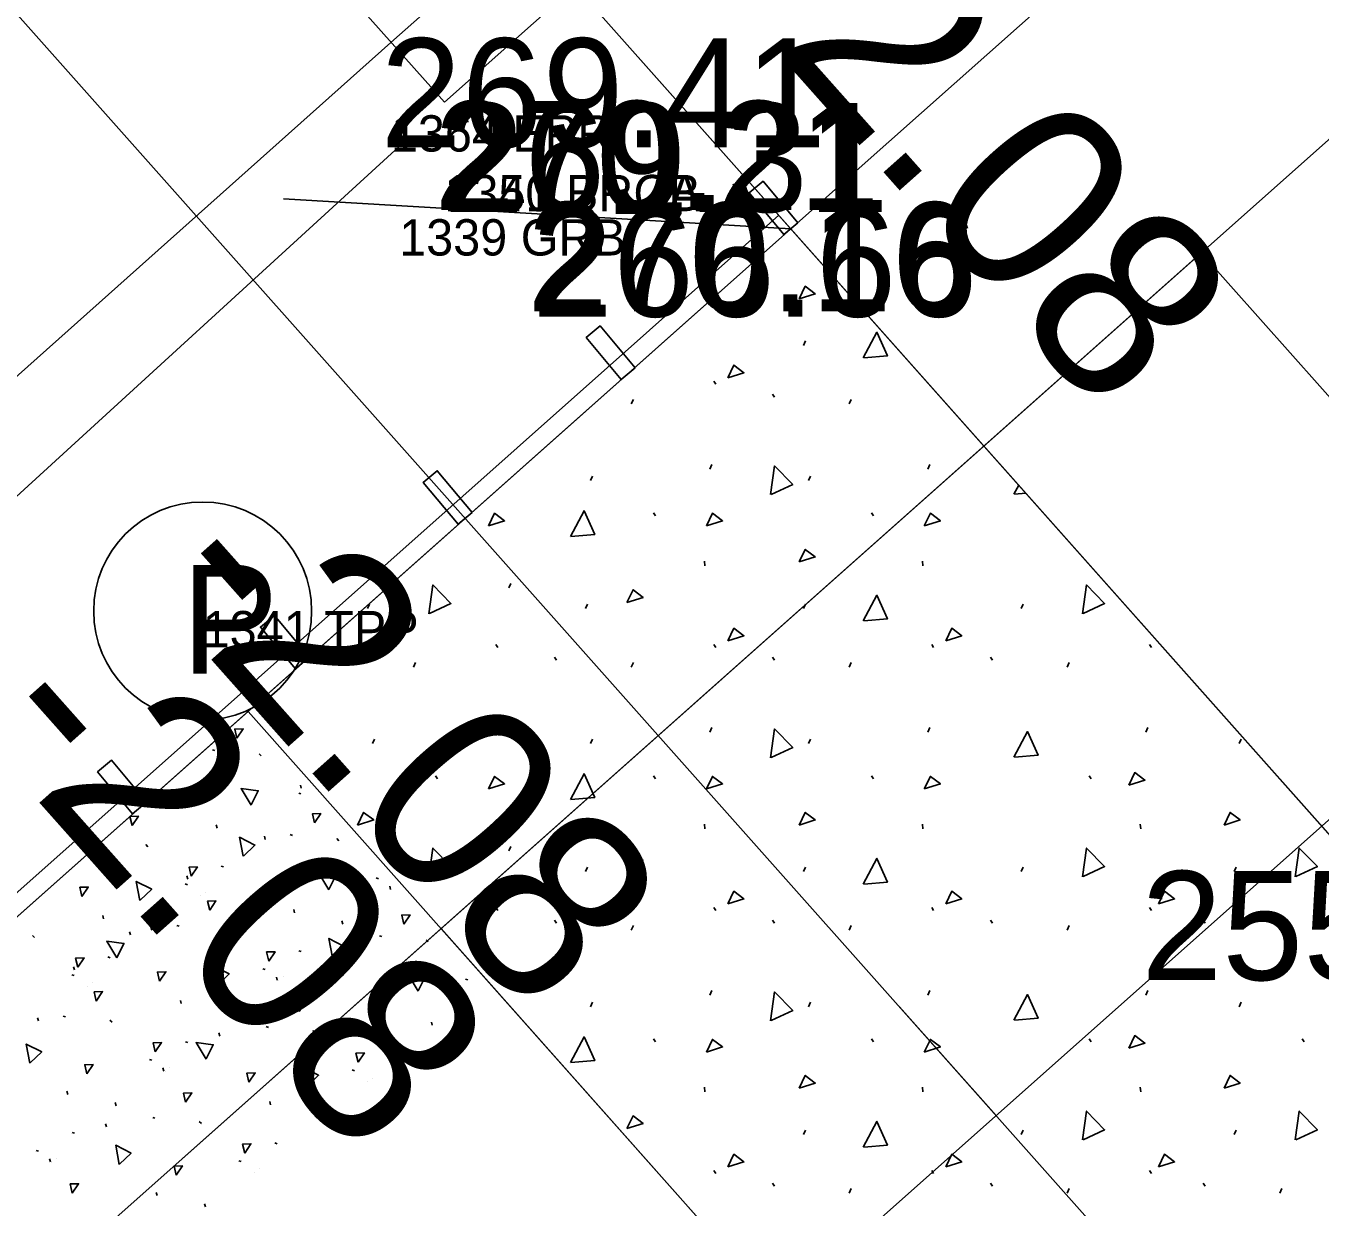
# Model space of a CAD drawing. Extents: x 49683 to 58852, y 49525 to 54803.
# Drawn here: x 53439.67 to 53475.3, y 51439.74 to 51472.27 of the extents above; entities that cross this region are included whole.
import ezdxf

# ---------------------------------------------------------------- set-up
doc = ezdxf.new("R2010")
doc.units = 0
for name, color, linetype in [('Level 15', 7, 'Continuous'), ('Level 19', 7, 'Continuous'), ('Level 20', 7, 'Continuous'), ('Level 27', 7, 'Continuous'), ('Level 29', 7, 'Continuous'), ('Level 3', 7, 'Continuous'), ('Level 32', 7, 'Continuous'), ('Level 5', 7, 'Continuous'), ('Level 50', 7, 'Continuous'), ('Level 53', 7, 'Continuous'), ('Level 55', 7, 'Continuous'), ('Level 57', 7, 'Continuous'), ('Level 59', 7, 'Continuous'), ('Level 63', 7, 'Continuous'), ('Level 7', 7, 'Continuous'), ('Level 8', 7, 'Continuous'), ('Level 9', 7, 'Continuous')]:
    doc.layers.add(name, color=color, linetype=linetype)

# ---------------------------------------------------------------- blocks, each defined once
blk = doc.blocks.new('TPP')
at = {"layer": 'Level 9'}
blk.add_circle((0, 0), 3, dxfattribs=at)
blk.add_text('P', height=3, dxfattribs=at).set_placement((-0.589, -1.729))

msp = doc.modelspace()

# ---------------------------------------------------------------- linework, layer by layer
at = {"layer": 'Level 15'}
for p, q in [((53460.734, 51466.679), (53909.18, 51865.296)), ((53446.758, 51467.502), (53460.734, 51466.679)), ((53445.785, 51453.392), (53460.734, 51466.679)), ((53460.734, 51466.679), (53489.966, 51433.793)), ((53461.076, 51463.466), (53461.131, 51463.591)), ((53458.608, 51462.481), (53458.663, 51462.398)), ((53460.227, 51462.128), (53460.282, 51462.045)), ((53456.338, 51461.856), (53456.394, 51461.981)), ((53462.338, 51461.856), (53462.394, 51461.981)), ((53458.503, 51460.066), (53458.558, 51460.191)), ((53464.503, 51460.066), (53464.558, 51460.191)), ((53455.214, 51459.747), (53455.27, 51459.872)), ((53461.214, 51459.747), (53461.27, 51459.872)), ((53456.949, 51458.859), (53457.004, 51458.776)), ((53462.949, 51458.859), (53463.004, 51458.776)), ((53458.351, 51457.528), (53458.365, 51457.403)), ((53464.351, 51457.528), (53464.365, 51457.403)), ((53452.967, 51456.792), (53453.022, 51456.917)), ((53449.076, 51456.223), (53449.131, 51456.348)), ((53455.076, 51456.223), (53455.131, 51456.348)), ((53461.076, 51456.223), (53461.131, 51456.348)), ((53467.076, 51456.223), (53467.131, 51456.348)), ((53452.608, 51455.238), (53452.663, 51455.155)), ((53458.608, 51455.238), (53458.663, 51455.155)), ((53464.608, 51455.238), (53464.663, 51455.155)), ((53470.608, 51455.238), (53470.663, 51455.155)), ((53448.227, 51454.885), (53448.282, 51454.802)), ((53450.338, 51454.614), (53450.394, 51454.738)), ((53454.227, 51454.885), (53454.282, 51454.802)), ((53456.338, 51454.614), (53456.394, 51454.738)), ((53460.227, 51454.885), (53460.282, 51454.802)), ((53462.338, 51454.614), (53462.394, 51454.738)), ((53466.227, 51454.885), (53466.282, 51454.802)), ((53468.338, 51454.614), (53468.394, 51454.738)), ((53475.017, 51420.506), (53445.785, 51453.392)), ((53446.646, 51452.824), (53446.701, 51452.949)), ((53452.503, 51452.824), (53452.558, 51452.949)), ((53458.503, 51452.824), (53458.558, 51452.949)), ((53464.503, 51452.824), (53464.558, 51452.949)), ((53470.503, 51452.824), (53470.558, 51452.949)), ((53449.214, 51452.505), (53449.27, 51452.63)), ((53455.214, 51452.505), (53455.27, 51452.63)), ((53461.214, 51452.505), (53461.27, 51452.63)), ((53473.071, 51452.505), (53473.127, 51452.63)), ((53450.949, 51451.617), (53451.004, 51451.534)), ((53456.949, 51451.617), (53457.004, 51451.534)), ((53462.949, 51451.617), (53463.004, 51451.534)), ((53468.949, 51451.617), (53469.004, 51451.534)), ((53458.351, 51450.286), (53458.365, 51450.161)), ((53464.351, 51450.286), (53464.365, 51450.161)), ((53470.351, 51450.286), (53470.365, 51450.161)), ((53452.967, 51449.549), (53453.022, 51449.674)), ((53455.076, 51448.98), (53455.131, 51449.105)), ((53461.076, 51448.98), (53461.131, 51449.105)), ((53467.076, 51448.98), (53467.131, 51449.105)), ((53472.933, 51448.98), (53472.988, 51449.105)), ((53452.608, 51447.996), (53452.663, 51447.912)), ((53458.608, 51447.996), (53458.663, 51447.912)), ((53464.608, 51447.996), (53464.663, 51447.912)), ((53470.608, 51447.996), (53470.663, 51447.912)), ((53454.227, 51447.643), (53454.282, 51447.559)), ((53456.338, 51447.371), (53456.394, 51447.496)), ((53460.227, 51447.643), (53460.282, 51447.559)), ((53462.338, 51447.371), (53462.394, 51447.496)), ((53466.227, 51447.643), (53466.282, 51447.559)), ((53468.338, 51447.371), (53468.394, 51447.496)), ((53472.084, 51447.643), (53472.14, 51447.559)), ((53474.195, 51447.371), (53474.251, 51447.496)), ((53458.503, 51445.581), (53458.558, 51445.706)), ((53464.503, 51445.581), (53464.558, 51445.706)), ((53470.503, 51445.581), (53470.558, 51445.706)), ((53455.214, 51445.262), (53455.27, 51445.387)), ((53461.214, 51445.262), (53461.27, 51445.387)), ((53473.071, 51445.262), (53473.127, 51445.387)), ((53456.949, 51444.374), (53457.004, 51444.291)), ((53462.949, 51444.374), (53463.004, 51444.291)), ((53468.949, 51444.374), (53469.004, 51444.291)), ((53474.806, 51444.374), (53474.861, 51444.291)), ((53458.351, 51443.043), (53458.365, 51442.918)), ((53464.351, 51443.043), (53464.365, 51442.918)), ((53470.351, 51443.043), (53470.365, 51442.918)), ((53461.076, 51441.738), (53461.131, 51441.863)), ((53467.076, 51441.738), (53467.131, 51441.863)), ((53472.933, 51441.738), (53472.988, 51441.863)), ((53458.608, 51440.753), (53458.663, 51440.67)), ((53464.608, 51440.753), (53464.663, 51440.67)), ((53470.608, 51440.753), (53470.663, 51440.67)), ((53460.227, 51440.4), (53460.282, 51440.317)), ((53466.227, 51440.4), (53466.282, 51440.317)), ((53472.084, 51440.4), (53472.14, 51440.317)), ((53462.338, 51440.128), (53462.394, 51440.253)), ((53468.338, 51440.128), (53468.394, 51440.253)), ((53474.195, 51440.128), (53474.251, 51440.253))]:
    msp.add_line(p, q, dxfattribs=at)
for points in [[(53460.959, 51464.75), (53461.126, 51465.096), (53461.403, 51464.888), (53460.959, 51464.75)], [(53462.724, 51463.124), (53463.099, 51463.831), (53463.39, 51463.179), (53462.738, 51463.124)], [(53458.994, 51462.578), (53459.161, 51462.925), (53459.438, 51462.716), (53458.994, 51462.578)], [(53460.174, 51459.36), (53460.284, 51460.153), (53460.781, 51459.64), (53460.187, 51459.364)], [(53466.874, 51459.373), (53467.006, 51459.622)], [(53467.205, 51459.4), (53466.888, 51459.373)], [(53454.663, 51458.209), (53455.037, 51458.916), (53455.329, 51458.264), (53454.676, 51458.209)], [(53452.406, 51458.499), (53452.572, 51458.846), (53452.85, 51458.637), (53452.406, 51458.499)], [(53458.406, 51458.499), (53458.572, 51458.846), (53458.85, 51458.637), (53458.406, 51458.499)], [(53464.406, 51458.499), (53464.572, 51458.846), (53464.85, 51458.637), (53464.406, 51458.499)], [(53460.959, 51457.507), (53461.126, 51457.854), (53461.403, 51457.646), (53460.959, 51457.507)], [(53450.764, 51456.08), (53450.874, 51456.873), (53451.371, 51456.359), (53450.777, 51456.084)], [(53456.219, 51456.393), (53456.385, 51456.74), (53456.663, 51456.532), (53456.219, 51456.393)], [(53468.764, 51456.08), (53468.874, 51456.873), (53469.371, 51456.359), (53468.777, 51456.084)], [(53462.724, 51455.881), (53463.099, 51456.589), (53463.39, 51455.937), (53462.738, 51455.881)], [(53458.994, 51455.335), (53459.161, 51455.682), (53459.438, 51455.474), (53458.994, 51455.335)], [(53464.994, 51455.335), (53465.161, 51455.682), (53465.438, 51455.474), (53464.994, 51455.335)], [(53460.174, 51452.117), (53460.284, 51452.91), (53460.781, 51452.397), (53460.187, 51452.122)], [(53466.874, 51452.13), (53467.249, 51452.838), (53467.54, 51452.186), (53466.888, 51452.13)], [(53452.406, 51451.256), (53452.572, 51451.603), (53452.85, 51451.395), (53452.406, 51451.256)], [(53454.663, 51450.966), (53455.037, 51451.674), (53455.329, 51451.022), (53454.676, 51450.966)], [(53458.406, 51451.256), (53458.572, 51451.603), (53458.85, 51451.395), (53458.406, 51451.256)], [(53464.406, 51451.256), (53464.572, 51451.603), (53464.85, 51451.395), (53464.406, 51451.256)], [(53470.036, 51451.362), (53470.202, 51451.709), (53470.48, 51451.501), (53470.036, 51451.362)], [(53448.801, 51450.264), (53448.967, 51450.611), (53449.245, 51450.403), (53448.801, 51450.264)], [(53460.959, 51450.264), (53461.126, 51450.611), (53461.403, 51450.403), (53460.959, 51450.264)], [(53472.658, 51450.264), (53472.824, 51450.611), (53473.102, 51450.403), (53472.658, 51450.264)], [(53450.764, 51448.837), (53450.874, 51449.63), (53451.371, 51449.117), (53450.777, 51448.842)], [(53468.764, 51448.837), (53468.874, 51449.63), (53469.371, 51449.117), (53468.777, 51448.842)], [(53474.621, 51448.837), (53474.731, 51449.63), (53475.228, 51449.117), (53474.634, 51448.842)], [(53456.219, 51449.151), (53456.385, 51449.497), (53456.663, 51449.289), (53456.219, 51449.151)], [(53462.724, 51448.639), (53463.099, 51449.346), (53463.39, 51448.694), (53462.738, 51448.639)], [(53458.994, 51448.092), (53459.161, 51448.439), (53459.438, 51448.231), (53458.994, 51448.092)], [(53464.994, 51448.092), (53465.161, 51448.439), (53465.438, 51448.231), (53464.994, 51448.092)], [(53470.851, 51448.092), (53471.018, 51448.439), (53471.295, 51448.231), (53470.851, 51448.092)], [(53460.174, 51444.874), (53460.284, 51445.667), (53460.781, 51445.154), (53460.187, 51444.879)], [(53466.874, 51444.888), (53467.249, 51445.595), (53467.54, 51444.943), (53466.888, 51444.888)], [(53454.663, 51443.724), (53455.037, 51444.431), (53455.329, 51443.779), (53454.676, 51443.724)], [(53458.406, 51444.013), (53458.572, 51444.36), (53458.85, 51444.152), (53458.406, 51444.013)], [(53464.406, 51444.013), (53464.572, 51444.36), (53464.85, 51444.152), (53464.406, 51444.013)], [(53470.036, 51444.119), (53470.202, 51444.466), (53470.48, 51444.258), (53470.036, 51444.119)], [(53460.959, 51443.022), (53461.126, 51443.369), (53461.403, 51443.16), (53460.959, 51443.022)], [(53472.658, 51443.022), (53472.824, 51443.368), (53473.102, 51443.16), (53472.658, 51443.022)], [(53456.219, 51441.908), (53456.385, 51442.255), (53456.663, 51442.047), (53456.219, 51441.908)], [(53468.764, 51441.594), (53468.874, 51442.387), (53469.371, 51441.874), (53468.777, 51441.599)], [(53474.621, 51441.594), (53474.731, 51442.387), (53475.228, 51441.874), (53474.634, 51441.599)], [(53462.724, 51441.396), (53463.099, 51442.103), (53463.39, 51441.451), (53462.738, 51441.396)], [(53458.994, 51440.85), (53459.161, 51441.197), (53459.438, 51440.989), (53458.994, 51440.85)], [(53464.994, 51440.85), (53465.161, 51441.197), (53465.438, 51440.989), (53464.994, 51440.85)], [(53470.851, 51440.85), (53471.018, 51441.197), (53471.295, 51440.989), (53470.851, 51440.85)]]:
    msp.add_lwpolyline(points, dxfattribs=at)
at = {"layer": 'Level 19'}
for p, q in [((52714.154, 50773.623), (54181.768, 52078.16)), ((53466.381, 51442.264), (53463.723, 51445.254))]:
    msp.add_line(p, q, dxfattribs=at)
at = {"layer": 'Level 20'}
msp.add_line((52704.846, 50784.08), (53476.257, 51469.774), dxfattribs=at)
at = {"layer": 'Level 27'}
for p, q in [((53437.045, 51446.292), (53460.401, 51467.053)), ((53437.377, 51445.918), (53460.734, 51466.679))]:
    msp.add_line(p, q, dxfattribs=at)
for points in [[(53460.925, 51466.84), (53460.542, 51466.519), (53459.58, 51467.67), (53459.964, 51467.991)], [(53456.441, 51462.854), (53456.057, 51462.533), (53455.096, 51463.684), (53455.479, 51464.005)], [(53451.957, 51458.867), (53451.573, 51458.547), (53450.611, 51459.698), (53450.995, 51460.019)], [(53447.472, 51454.881), (53447.088, 51454.561), (53446.127, 51455.712), (53446.51, 51456.032)], [(53442.988, 51450.895), (53442.604, 51450.575), (53441.642, 51451.726), (53442.026, 51452.046)]]:
    msp.add_lwpolyline(points, close=True, dxfattribs=at)
at = {"layer": 'Level 29'}
for p, q in [((52714.154, 50773.623), (54181.768, 52078.16)), ((53466.381, 51442.264), (53463.723, 51445.254))]:
    msp.add_line(p, q, dxfattribs=at)
at = {"layer": 'Level 3'}
for p, q in [((53449.718, 51471.806), (53898.742, 51870.567)), ((53179.352, 51230.724), (53449.718, 51471.806))]:
    msp.add_line(p, q, dxfattribs=at)
at = {"layer": 'Level 5'}
for p, q in [((53900.074, 51869.402), (53451.19, 51470.163)), ((53451.19, 51470.163), (53432.563, 51491.203))]:
    msp.add_line(p, q, dxfattribs=at)
at = {"layer": 'Level 50'}
for p, q in [((53375.695, 51562.348), (53575.004, 51338.125)), ((53386.657, 51531.954), (53546.104, 51352.575))]:
    msp.add_line(p, q, dxfattribs=at)
at = {"layer": 'Level 53'}
for p, q in [((53408.913, 51524.978), (53541.786, 51375.495)), ((53399.945, 51517.005), (53532.817, 51367.523))]:
    msp.add_line(p, q, dxfattribs=at)
at = {"layer": 'Level 63'}
for p, q in [((53451.1, 51447.413), (53472.028, 51466.015)), ((53472.028, 51466.015), (53481.329, 51455.551)), ((53481.329, 51455.551), (53460.401, 51436.949)), ((53460.401, 51436.949), (53481.329, 51455.551)), ((52716.814, 50794.718), (53451.1, 51447.413)), ((53451.1, 51447.413), (53460.401, 51436.949)), ((53460.401, 51436.949), (53451.1, 51447.413))]:
    msp.add_line(p, q, dxfattribs=at)
at = {"layer": 'Level 7'}
msp.add_line((53424.8, 51445.953), (53449.946, 51468.944), dxfattribs=at)
at = {"layer": 'Level 8'}
for p, q in [((53445.785, 51453.392), (53434.574, 51443.427)), ((53444.806, 51452.333), (53444.87, 51452.313)), ((53446.091, 51452.225), (53446.15, 51452.165)), ((53447.179, 51451.14), (53447.242, 51451.12)), ((53447.249, 51451.275), (53447.225, 51451.363)), ((53444.93, 51450.18), (53444.907, 51450.269)), ((53446.943, 51450), (53447.007, 51449.979)), ((53442.969, 51449.724), (53443.028, 51449.665)), ((53446.258, 51449.869), (53446.235, 51449.957)), ((53448.228, 51449.891), (53448.287, 51449.832)), ((53445.046, 51449.13), (53445.11, 51449.11)), ((53444.056, 51448.64), (53444.12, 51448.619)), ((53444.126, 51448.775), (53444.103, 51448.863)), ((53449.315, 51448.807), (53449.379, 51448.786)), ((53449.709, 51448.488), (53449.686, 51448.577)), ((53444.489, 51448.311), (53444.489, 51448.311)), ((53444.619, 51448.416), (53444.619, 51448.416)), ((53447.067, 51447.847), (53447.044, 51447.935)), ((53441.808, 51447.68), (53441.785, 51447.768)), ((53443.821, 51447.499), (53443.884, 51447.479)), ((53448.394, 51447.536), (53448.371, 51447.624)), ((53439.846, 51447.224), (53439.906, 51447.165)), ((53442.548, 51447.239), (53442.525, 51447.327)), ((53443.136, 51447.369), (53443.112, 51447.457)), ((53445.105, 51447.391), (53445.165, 51447.332)), ((53449.403, 51447.213), (53449.467, 51447.192)), ((53447.183, 51446.797), (53447.246, 51446.777)), ((53450.688, 51447.104), (53450.747, 51447.045)), ((53441.924, 51446.63), (53441.987, 51446.61)), ((53440.934, 51446.139), (53440.998, 51446.119)), ((53441.004, 51446.275), (53440.981, 51446.363)), ((53446.193, 51446.306), (53446.257, 51446.286)), ((53446.587, 51445.988), (53446.564, 51446.076)), ((53446.755, 51446.082), (53446.755, 51446.082)), ((53441.366, 51445.811), (53441.366, 51445.811)), ((53441.496, 51445.915), (53441.496, 51445.915)), ((53446.625, 51445.978), (53446.625, 51445.978)), ((53451.776, 51446.02), (53451.839, 51445.999)), ((53443.944, 51445.347), (53443.921, 51445.435)), ((53440.698, 51444.999), (53440.762, 51444.979)), ((53445.272, 51445.035), (53445.249, 51445.124)), ((53449.527, 51445.06), (53449.504, 51445.148)), ((53440.013, 51444.868), (53439.99, 51444.957)), ((53441.983, 51444.891), (53442.042, 51444.832)), ((53446.281, 51444.712), (53446.345, 51444.692)), ((53450.855, 51444.749), (53450.832, 51444.837)), ((53444.06, 51444.297), (53444.124, 51444.277)), ((53445.008, 51444.452), (53444.985, 51444.54)), ((53447.566, 51444.604), (53447.625, 51444.545)), ((53449.643, 51444.01), (53449.707, 51443.99)), ((53443.071, 51443.806), (53443.134, 51443.786)), ((53443.464, 51443.488), (53443.441, 51443.576)), ((53443.633, 51443.582), (53443.633, 51443.582)), ((53443.503, 51443.478), (53443.503, 51443.478)), ((53448.653, 51443.519), (53448.717, 51443.499)), ((53449.086, 51443.191), (53449.086, 51443.191)), ((53449.216, 51443.295), (53449.216, 51443.295)), ((53440.822, 51442.847), (53440.799, 51442.935)), ((53442.15, 51442.535), (53442.127, 51442.623)), ((53446.405, 51442.56), (53446.382, 51442.648)), ((53443.159, 51442.212), (53443.222, 51442.192)), ((53447.733, 51442.249), (53447.71, 51442.337)), ((53440.938, 51441.797), (53441.002, 51441.776)), ((53441.886, 51441.951), (53441.863, 51442.04)), ((53444.443, 51442.104), (53444.503, 51442.045)), ((53446.521, 51441.51), (53446.584, 51441.49)), ((53439.948, 51441.306), (53440.012, 51441.286)), ((53440.342, 51440.987), (53440.319, 51441.076)), ((53440.511, 51441.082), (53440.511, 51441.082)), ((53440.381, 51440.978), (53440.381, 51440.978)), ((53445.531, 51441.019), (53445.595, 51440.999)), ((53446.093, 51440.795), (53446.093, 51440.795)), ((53445.963, 51440.691), (53445.963, 51440.691)), ((53443.283, 51440.06), (53443.259, 51440.148)), ((53444.61, 51439.748), (53444.587, 51439.836))]:
    msp.add_line(p, q, dxfattribs=at)
for points in [[(53445.478, 51452.653), (53445.42, 51452.903), (53445.651, 51452.91), (53445.478, 51452.653)], [(53445.868, 51450.809), (53445.595, 51451.268), (53446.068, 51451.208), (53445.873, 51450.817)], [(53442.592, 51450.252), (53442.534, 51450.502), (53442.766, 51450.509), (53442.592, 51450.252)], [(53447.615, 51450.32), (53447.557, 51450.57), (53447.788, 51450.577), (53447.615, 51450.32)], [(53445.649, 51449.402), (53445.55, 51449.926), (53445.973, 51449.709), (53445.657, 51449.408)], [(53444.217, 51448.851), (53444.159, 51449.101), (53444.39, 51449.108), (53444.217, 51448.851)], [(53448.005, 51448.476), (53447.732, 51448.934), (53448.204, 51448.874), (53448.01, 51448.484)], [(53441.212, 51448.3), (53441.154, 51448.55), (53441.385, 51448.557), (53441.212, 51448.3)], [(53442.808, 51448.189), (53442.708, 51448.713), (53443.132, 51448.495), (53442.815, 51448.195)], [(53444.729, 51447.919), (53444.671, 51448.169), (53444.902, 51448.176), (53444.729, 51447.919)], [(53450.075, 51447.533), (53450.017, 51447.783), (53450.248, 51447.79), (53450.075, 51447.533)], [(53448.11, 51446.615), (53448.01, 51447.14), (53448.433, 51446.922), (53448.117, 51446.621)], [(53442.168, 51446.603), (53441.895, 51447.062), (53442.367, 51447.002), (53442.173, 51446.611)], [(53446.354, 51446.518), (53446.296, 51446.768), (53446.527, 51446.775), (53446.354, 51446.518)], [(53441.095, 51446.351), (53441.037, 51446.601), (53441.268, 51446.608), (53441.095, 51446.351)], [(53443.349, 51445.966), (53443.291, 51446.216), (53443.522, 51446.224), (53443.349, 51445.966)], [(53444.945, 51445.856), (53444.845, 51446.38), (53445.268, 51446.162), (53444.952, 51445.862)], [(53450.465, 51445.689), (53450.192, 51446.147), (53450.665, 51446.087), (53450.47, 51445.697)], [(53441.607, 51445.418), (53441.549, 51445.668), (53441.78, 51445.676), (53441.607, 51445.418)], [(53447.19, 51445.132), (53447.132, 51445.382), (53447.363, 51445.389), (53447.19, 51445.132)], [(53443.231, 51444.017), (53443.174, 51444.267), (53443.405, 51444.275), (53443.231, 51444.017)], [(53444.629, 51443.816), (53444.355, 51444.275), (53444.828, 51444.215), (53444.633, 51443.824)], [(53439.78, 51443.708), (53439.68, 51444.232), (53440.103, 51444.014), (53439.787, 51443.714)], [(53448.814, 51443.731), (53448.756, 51443.981), (53448.987, 51443.988), (53448.814, 51443.731)], [(53441.346, 51443.411), (53441.288, 51443.661), (53441.519, 51443.669), (53441.346, 51443.411)], [(53447.405, 51443.069), (53447.305, 51443.593), (53447.729, 51443.375), (53447.412, 51443.075)], [(53445.809, 51443.18), (53445.751, 51443.429), (53445.983, 51443.437), (53445.809, 51443.18)], [(53444.067, 51442.632), (53444.009, 51442.881), (53444.24, 51442.889), (53444.067, 51442.632)], [(53442.24, 51440.921), (53442.14, 51441.445), (53442.564, 51441.227), (53442.247, 51440.927)], [(53445.692, 51441.23), (53445.634, 51441.48), (53445.865, 51441.488), (53445.692, 51441.23)], [(53443.807, 51440.624), (53443.749, 51440.874), (53443.98, 51440.882), (53443.807, 51440.624)], [(53440.945, 51440.131), (53440.887, 51440.381), (53441.118, 51440.388), (53440.945, 51440.131)]]:
    msp.add_lwpolyline(points, dxfattribs=at)

# ---------------------------------------------------------------- block references
at = {"layer": 'Level 9'}
msp.add_blockref('TPP', (53444.535, 51456.156), dxfattribs=at)

# ---------------------------------------------------------------- texts
at = {"layer": 'Level 32'}
for s, p in [('269.41', (53449.432, 51468.924)), ('270.21', (53450.906, 51467.197)), ('269.31', (53451.16, 51467.144)), ('270.16', (53453.467, 51464.409)), ('266.66', (53453.602, 51464.261)), ('255.66', (53470.377, 51445.995))]:
    msp.add_text(s, height=3, dxfattribs=at).set_placement(p)
at = {"layer": 'Level 53'}
msp.add_text('1364 EPR', height=1, dxfattribs=at).set_placement((53449.718, 51468.806))
at = {"layer": 'Level 55'}
for s in ['1340 BRCA', '1351 BRCB']:
    msp.add_text(s, height=1, dxfattribs=at).set_placement((53451.19, 51467.163))
at = {"layer": 'Level 57'}
msp.add_text('1339 GRB', height=1, dxfattribs=at).set_placement((53449.946, 51465.944))
at = {"layer": 'Level 59'}
msp.add_text('1341 TPP', height=1, dxfattribs=at).set_placement((53444.535, 51455.156))
at = {"layer": 'Level 63'}
for rotation, p in [(311.6335, (53458.709, 51473.382)), (311.6332, (53442.985, 51456.827)), (311.6337, (53438.252, 51452.888))]:
    msp.add_text('-2.08', height=5.25, rotation=rotation, dxfattribs=at).set_placement(p)

doc.saveas('drawing.dxf')
